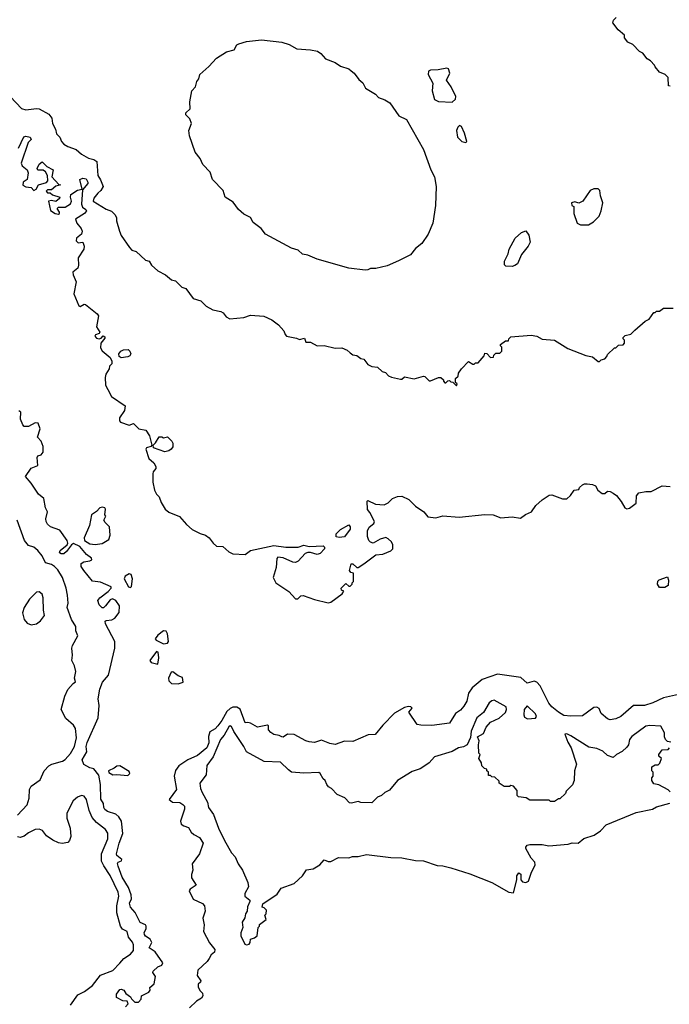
# Model space of a CAD drawing. Extents: x 1861455 to 2058065, y 200073 to 437907.
# Tile 516 of 574: x 1983561 to 1988328, y 409022 to 416248. Entities that reach past the tile are written whole.
import ezdxf

# ---------------------------------------------------------------- set-up
doc = ezdxf.new("R2010")
doc.units = 0

msp = doc.modelspace()

# ---------------------------------------------------------------- linework, layer by layer
at = {"layer": '0CON05XD'}
for points in [[(1988335, 415760), (1988321.7, 415761.7), (1988320, 415825), (1988297, 415847), (1988255, 415862.5), (1988223, 415903), (1988220, 415915), (1988190, 415945), (1988165, 415960), (1988133, 416003), (1988110, 416015), (1988060, 416065), (1988023.6, 416083.6), (1988000, 416115), (1988000, 416135), (1987953.6, 416173.6), (1987912.5, 416225), (1987917.5, 416245), (1987937.5, 416265)], [(1986095, 414410), (1985975, 414423.8), (1985745, 414490), (1985675, 414520), (1985635, 414528.1), (1985605, 414556), (1985555, 414571.1), (1985365, 414674.2), (1985332.5, 414715), (1985275, 414760), (1985255, 414797.1), (1985205, 414820), (1985165.5, 414855), (1985127.7, 414907.7), (1985068.6, 414945), (1985053.8, 414995), (1984976.9, 415075), (1984958.7, 415128.7), (1984904.4, 415184.4), (1984885, 415228.8), (1984848.1, 415275), (1984807.8, 415395), (1984802.2, 415435), (1984821.8, 415485), (1984809.5, 415519.5), (1984780.2, 415550.2), (1984778.9, 415565), (1984811.1, 415595), (1984810.6, 415645), (1984824.4, 415725), (1984850.8, 415755), (1984860.5, 415795), (1984874.3, 415815), (1984882.5, 415845), (1984950, 415905), (1985005, 415965.8), (1985078.3, 416011.7), (1985135, 416026), (1985155, 416063.3), (1985168.3, 416071.7), (1985225, 416089.2), (1985335, 416100), (1985485, 416084.2), (1985537.2, 416067.2), (1985595, 416034.4), (1985695, 416027.1), (1985746.9, 416016.9), (1985770.7, 416000.7), (1985805, 415962), (1985876.7, 415935), (1985915, 415906), (1985975, 415886.7), (1985992.8, 415872.8), (1986015.8, 415855), (1986048.6, 415808.6), (1986078.8, 415785), (1986098.6, 415745), (1986172, 415702), (1986195, 415677.1), (1986240.3, 415660.3), (1986277.3, 415637.3), (1986343.3, 415543.3), (1986399.2, 415515), (1986524.4, 415294.4), (1986577.1, 415147.1), (1986604.2, 415095), (1986618, 415025), (1986612, 414885), (1986592, 414755), (1986558, 414675), (1986512, 414605), (1986465, 414570), (1986427.7, 414522.3), (1986341.7, 414478.3), (1986258.3, 414441.7), (1986175, 414420.8), (1986135, 414421.2), (1986115, 414413.3), (1986095, 414410)], [(1986735, 415642.5), (1986760, 415665), (1986762.5, 415685), (1986726.1, 415756.1), (1986693.6, 415803.6), (1986716.7, 415855), (1986706.4, 415886.4), (1986695, 415892.5), (1986630.7, 415879.3), (1986575, 415876.7), (1986560.7, 415869.3), (1986557.5, 415845), (1986593, 415783), (1986586.7, 415725), (1986605, 415662.5), (1986635, 415648.8), (1986735, 415642.5)], [(1983492.3, 415682.3), (1983575, 415597.5), (1983605, 415587.5), (1983685, 415596.2), (1983705, 415593.3), (1983773.6, 415553.6), (1983796.7, 415525), (1983802.5, 415485), (1983824.4, 415444.4), (1983830.5, 415410.5), (1983855.8, 415385.8), (1983866.7, 415355), (1983884.1, 415334.1), (1983915, 415316.7), (1983975, 415296.2), (1984015, 415261.2), (1984065, 415231.2), (1984105, 415222), (1984126.4, 415206.4), (1984134.3, 415105), (1984155, 415071.9), (1984173.2, 415025), (1984156.7, 414993.3), (1984134.3, 414975), (1984105, 414938.8), (1984100, 414915), (1984195, 414857.5), (1984235, 414842.5), (1984262.5, 414815), (1984272.5, 414795), (1984271.7, 414771.7), (1984293.3, 414695), (1984306.7, 414665), (1984367.5, 414575), (1984385, 414557.5), (1984415, 414547.5), (1984485, 414482.5), (1984510, 414475), (1984527, 414447), (1984573.9, 414403.9), (1984630, 414375), (1984675, 414340), (1984705, 414332.5), (1984750, 414285), (1984780, 414275), (1984835, 414202.5), (1984890, 414185), (1984930, 414145), (1984978.3, 414118.3), (1985037, 414107), (1985055, 414097.5), (1985077, 414067), (1985103, 414053), (1985205, 414062.5), (1985255, 414080), (1985351.7, 414071.7), (1985410, 414045), (1985459.3, 414009.3), (1985500, 413965), (1985508.3, 413938.3), (1985520, 413925), (1985591.7, 413911.7), (1985615, 413900), (1985651.7, 413911.7), (1985661.7, 413881.7), (1985695, 413882.5), (1985745, 413853.3), (1985795, 413857.5), (1985875, 413837.5), (1985925, 413840), (1985965, 413822.5), (1985985, 413802.5), (1986005, 413787.5), (1986035, 413782.5), (1986065, 413762.5), (1986086.1, 413756.1), (1986116.4, 413716.4), (1986145, 413703.3), (1986187, 413697), (1986220, 413665), (1986245, 413657.5), (1986267.5, 413635), (1986290, 413625), (1986355, 413610), (1986365, 413610), (1986385, 413626.7), (1986455, 413612.5), (1986525, 413632.5), (1986535, 413630), (1986565, 413597.5), (1986575, 413596.7), (1986635, 413622.5), (1986651.7, 413621.7), (1986670, 413605), (1986670, 413595), (1986681.7, 413581.7), (1986688.3, 413581.7), (1986701.7, 413598.3), (1986715, 413600), (1986725, 413590), (1986738.3, 413588.3), (1986765, 413560), (1986770, 413575), (1986760, 413585), (1986760, 413615), (1986778.3, 413631.7), (1986780, 413655), (1986803.6, 413686.4), (1986855, 413740), (1986885, 413720), (1986895, 413720), (1986905, 413730), (1986925, 413730), (1986968.3, 413781.7), (1986975, 413800), (1986988.3, 413798.3), (1987015, 413770), (1987038.3, 413771.7), (1987040, 413785), (1987055, 413800), (1987085, 413800), (1987100, 413815), (1987100, 413845), (1987090, 413855), (1987090, 413865), (1987125, 413890), (1987148.3, 413891.7), (1987150, 413905), (1987165, 413920), (1987315, 413932.5), (1987356.4, 413926.4), (1987395, 413903.3), (1987485, 413896.7), (1987584.1, 413834.1), (1987715, 413782.5), (1987765, 413772.5), (1987805, 413740), (1987815, 413740), (1987828.3, 413751.7), (1987855, 413760), (1987870, 413775), (1987875, 413790), (1987925, 413840), (1987935, 413840), (1987955, 413860), (1987988.3, 413861.7), (1988000, 413875), (1988000, 413895), (1987990, 413905), (1987990, 413915), (1988005, 413930), (1988045, 413940), (1988075, 413970)], [(1986835, 415347.5), (1986842.5, 415355), (1986823.8, 415415), (1986802.5, 415465), (1986788.3, 415471.7), (1986775, 415460), (1986766.7, 415435), (1986772.5, 415385), (1986805, 415352.9), (1986835, 415347.5)], [(1983552, 415305), (1983592.3, 415387.7), (1983605, 415392.5), (1983637.5, 415385), (1983645, 415370), (1983624, 415346), (1983571.1, 415195), (1983578.1, 415175), (1983615, 415145.5), (1983624.3, 415125), (1983615.6, 415074.4), (1983587.1, 415055), (1983584.6, 415034.6), (1983605, 415022.5), (1983645, 415017.5), (1983663.8, 414993.8), (1983682.5, 415005), (1983700, 415035), (1983757.5, 415052.5), (1983767.1, 415065), (1983766, 415105), (1983751.3, 415131.3), (1983734.3, 415144.3), (1983695, 415143.3), (1983689.4, 415155), (1983705, 415188), (1983725, 415204), (1983760.9, 415170.9), (1983806.2, 415146.2), (1983798, 415095), (1983847.5, 415037.5), (1983860, 415035), (1983825, 415026.2), (1983795, 415000), (1983765, 414998.8), (1983755, 414990), (1983765, 414976.2), (1983785, 414977.5), (1983802.1, 414962.1), (1983856.2, 414945), (1983853.8, 414935), (1983825.7, 414914.3), (1983795, 414920.8), (1983771.2, 414915), (1983787.1, 414847.1), (1983822.5, 414825), (1983845, 414822), (1983852.5, 414825), (1983853.3, 414835), (1983837, 414863), (1983845, 414873.3), (1983895, 414871.2), (1983933.1, 414896.9), (1983940.8, 414915), (1983933.1, 414945), (1983936.7, 414965), (1983984.1, 414995.9), (1984020, 415005), (1984003.3, 415075), (1984025, 415086.2), (1984049.3, 415079.3), (1984060, 415055), (1984060, 415045), (1984021.7, 414998.3), (1984014.2, 414895), (1984022.7, 414872.7), (1984046.7, 414855), (1984051.4, 414845), (1984035.4, 414825), (1983970, 414785), (1983979.2, 414755), (1984011.4, 414715), (1984018.5, 414695), (1984015.6, 414675), (1983978.9, 414645), (1983974.5, 414625), (1983990.6, 414610.6), (1984025.4, 414615.4), (1984033.6, 414586.4), (1984031.2, 414565), (1983989.5, 414500.5), (1983993, 414447), (1983987.8, 414425), (1983951.9, 414395), (1983953.3, 414375), (1983976, 414325), (1983958.5, 414235), (1983995, 414148.8), (1984005, 414142), (1984035, 414160.5), (1984045, 414158.2), (1984129.2, 414089.1), (1984139.1, 414075), (1984125.3, 413995), (1984150, 413955), (1984144.3, 413945.7), (1984117.5, 413935), (1984112.7, 413925), (1984125, 413910.6), (1984143.9, 413906.1), (1984158.8, 413911.2), (1984173, 413927), (1984185, 413920), (1984185, 413910), (1984157.5, 413875), (1984155, 413840), (1984165, 413817.5), (1984225, 413770), (1984237, 413743), (1984237, 413723), (1984220, 413705), (1984217.5, 413685), (1984194, 413646), (1984188, 413622), (1984191.1, 413565), (1984206.7, 413533.3), (1984235, 413482.9), (1984333.9, 413413.9), (1984329.5, 413380.5), (1984294.4, 413325), (1984294.5, 413305), (1984301.9, 413295), (1984365, 413272.5), (1984395, 413283.3), (1984435, 413246.2), (1984486.7, 413235), (1984513, 413193), (1984530, 413125), (1984523.3, 413116.7), (1984492.5, 413105), (1984487.5, 413095), (1984508.7, 413028.7), (1984546.2, 412996.2), (1984559.4, 412969.4), (1984559.2, 412955), (1984541.2, 412928.8), (1984539.1, 412915), (1984539.1, 412855), (1984550, 412795), (1984565.5, 412765.5), (1984585.4, 412745.4), (1984598.9, 412705), (1984628.2, 412655), (1984654.3, 412634.3), (1984732.6, 412602.6), (1984785, 412542.5), (1984826.8, 412506.8), (1984885, 412476.2), (1984923.9, 412463.9), (1984952.5, 412445), (1984981.2, 412405), (1985005, 412383.8), (1985050.7, 412380.7), (1985095, 412342.5), (1985125, 412327.5)], [(1987735, 414743.3), (1987772.5, 414765), (1987812.5, 414805), (1987828.8, 414845), (1987838.8, 414905), (1987822.5, 414955), (1987817.5, 414995), (1987805, 415007.5), (1987775, 415007.5), (1987747.5, 414995), (1987693.6, 414916.4), (1987665, 414902.5), (1987635, 414912.5), (1987610, 414905), (1987612.5, 414885), (1987627, 414877), (1987626.2, 414825), (1987652.5, 414755), (1987675, 414743.3), (1987735, 414743.3)], [(1987175, 414437.5), (1987128.3, 414438.3), (1987118.3, 414448.3), (1987117.5, 414475), (1987145, 414530), (1987153.8, 414565), (1987196.7, 414645), (1987242.7, 414687.3), (1987275, 414697.5), (1987296.4, 414666.4), (1987306.7, 414615), (1987293, 414587), (1987243.3, 414525), (1987213.6, 414456.4), (1987195, 414443.3), (1987175, 414437.5)], [(1988075, 413970), (1988150, 414035), (1988179.3, 414050.7), (1988215, 414100), (1988225, 414100), (1988235, 414110), (1988255, 414110), (1988285, 414130), (1988355, 414130)], [(1984305, 413767.5), (1984290, 413775), (1984287.5, 413795), (1984302.5, 413815), (1984322.5, 413825), (1984356.4, 413826.4), (1984370, 413815), (1984377.5, 413795), (1984370, 413780), (1984355, 413772.5), (1984305, 413767.5)], [(1984337, 409003), (1984357.5, 409025), (1984350, 409045), (1984318.3, 409048.3), (1984271.7, 409071.7), (1984271.2, 409095), (1984295, 409129.2), (1984305, 409133.8), (1984325, 409125.6), (1984340.3, 409100.3), (1984375, 409077.5), (1984381.2, 409061.2), (1984405, 409037.5), (1984432.5, 409037.5), (1984451.2, 409058.8), (1984455.8, 409085), (1984509.6, 409110.4), (1984517.5, 409125), (1984516.2, 409145), (1984547.8, 409172.2), (1984558.6, 409225), (1984538.6, 409255), (1984540.6, 409265), (1984575, 409295.8), (1984605, 409310), (1984611.2, 409325), (1984555.9, 409405.9), (1984510, 409435), (1984531.1, 409475), (1984518.6, 409498.6), (1984485, 409520.6), (1984476.5, 409535), (1984475, 409547.5), (1984488.6, 409575), (1984490, 409595), (1984484.1, 409604.1), (1984445, 409622), (1984407.1, 409695), (1984374.3, 409735), (1984366.9, 409765), (1984381.4, 409795), (1984380, 409825), (1984359.1, 409879.1), (1984313.7, 409953.7), (1984282.5, 410035), (1984278.8, 410055), (1984283.3, 410065), (1984307.5, 410075), (1984310, 410085), (1984274.6, 410114.6), (1984270.8, 410125), (1984290.9, 410205), (1984316.9, 410275), (1984307, 410367), (1984288.5, 410398.5), (1984267.2, 410417.2), (1984205, 410437.5), (1984185, 410450.6), (1984177.8, 410465), (1984175.6, 410495), (1984156.2, 410526.2), (1984154.2, 410635.8), (1984142.5, 410702.5), (1984105, 410750), (1984075, 410757.5), (1984032.3, 410782.3), (1984018.8, 410815), (1984053.3, 410875), (1984049.2, 410915), (1984055, 410943.3), (1984136, 411125), (1984143.8, 411215), (1984135.8, 411264.2), (1984148, 411335), (1984169.2, 411385), (1984211.7, 411438.3), (1984260, 411635), (1984258, 411685), (1984190.8, 411815), (1984187, 411833), (1984195, 411838.8), (1984237.2, 411842.8), (1984259.2, 411855), (1984291.7, 411898.3), (1984292.5, 411945), (1984266.2, 411985), (1984242.7, 411997.3), (1984225, 411990), (1984190, 411945), (1984175, 411932.5), (1984165, 411932.5), (1984144.5, 411954.5), (1984134.2, 411985), (1984148, 412005), (1984209.7, 412050.3), (1984232.5, 412075), (1984232.5, 412085), (1984155, 412119.2), (1984096.4, 412126.4), (1984032, 412205), (1984012, 412235), (1984012.5, 412257.5), (1984031.2, 412268.8), (1984075, 412276), (1984091.2, 412285), (1984088.8, 412295), (1984051.8, 412321.8), (1984002.1, 412382.1), (1983955, 412402.5), (1983942, 412395), (1983905, 412344.2), (1983885, 412328.8), (1983865, 412326.7), (1983853.3, 412335), (1983858.3, 412351.7), (1983910, 412395), (1983914.3, 412405), (1983910, 412425), (1983855, 412502), (1983786.7, 412525), (1983764.6, 412544.6), (1983754.4, 412565), (1983752.9, 412585), (1983765.8, 412635), (1983751.2, 412665), (1983737.5, 412735), (1983700, 412765), (1983645.6, 412845.6), (1983602.5, 412895), (1983645, 412955.8), (1983693.3, 412975), (1983688.8, 413035), (1983694.1, 413045.9), (1983717.5, 413055), (1983733.3, 413075), (1983733.3, 413115), (1983717.5, 413155), (1983692.5, 413185), (1983710, 413245), (1983697.5, 413287.5), (1983675, 413289.2), (1983625, 413262.5), (1983595, 413263.3), (1983583.3, 413275), (1983567.5, 413315), (1983568.3, 413368.3), (1983555, 413377.5)], [(1984625, 413076.7), (1984542.5, 413105), (1984540, 413125), (1984558.3, 413141.7), (1984585, 413187.5), (1984605, 413187.5), (1984615, 413180), (1984645, 413186.2), (1984678, 413155), (1984685, 413140), (1984685, 413112.5), (1984673.3, 413095), (1984655, 413083.8), (1984625, 413076.7)], [(1985125, 412327.5), (1985215, 412322.5), (1985255, 412352.5), (1985425, 412390), (1985515, 412376.7), (1985605, 412376.7), (1985645, 412391.2), (1985685, 412382.5), (1985787, 412387), (1985797, 412377), (1985797.5, 412365), (1985765, 412330), (1985745, 412322.5), (1985695, 412337.5), (1985675, 412337.5), (1985655, 412330), (1985603.3, 412275), (1985585.7, 412264.3), (1985565, 412266), (1985495, 412298.8), (1985455, 412302.5), (1985447, 412293), (1985443, 412227), (1985421.2, 412155), (1985440, 412115), (1985535, 412051.2), (1985585, 411997.5), (1985601.7, 411998.3), (1985625, 412020), (1985641.7, 412021.7), (1985725, 411992.5), (1985825, 411967.5), (1985845, 411972.5), (1985927.5, 412035), (1985940, 412055), (1985921.7, 412061.7), (1985920, 412075), (1985955, 412110), (1985975, 412090), (1985985, 412090), (1986000, 412105), (1986000, 412115), (1986010, 412125), (1986010, 412185), (1985991.7, 412191.7), (1985980, 412205), (1985992.5, 412255), (1986005, 412253.3), (1986035, 412227.5), (1986045, 412227.5), (1986086.7, 412255), (1986175, 412320), (1986225, 412324.3), (1986285, 412349.2), (1986300, 412365), (1986298, 412395), (1986288.8, 412415), (1986265, 412438.8), (1986247.3, 412447.3), (1986205, 412436), (1986155, 412406.7), (1986135, 412412.5), (1986122.5, 412425), (1986113.3, 412455), (1986113.6, 412496.4), (1986125, 412522.5), (1986160.7, 412549.3), (1986163.8, 412565), (1986130.7, 412630.7), (1986113, 412653), (1986110, 412715), (1986115, 412720), (1986173, 412693), (1986235, 412687.5), (1986265, 412703.3), (1986297.5, 412735), (1986332.1, 412747.9), (1986365, 412752), (1986415.8, 412725.8), (1986465, 412678.8), (1986527.5, 412635), (1986555, 412600), (1986615, 412592.5), (1986665, 412606.7), (1986785, 412596.7), (1986975, 412617.5), (1987035, 412613.1), (1987091.2, 412591.2), (1987175, 412599.2), (1987235, 412590.8), (1987273, 412617), (1987316.2, 412635), (1987348.1, 412681.9), (1987395.7, 412724.3), (1987445, 412758), (1987465, 412760), (1987545, 412731.2), (1987575, 412732.5), (1987603, 412757), (1987630, 412795), (1987665, 412800), (1987670, 412815), (1987690, 412835), (1987705, 412842.5), (1987725, 412842.5), (1987765, 412836.7), (1987785, 412827.5), (1987804.1, 412794.1), (1987835, 412770.8), (1987855, 412770.8), (1987875, 412788.8), (1987895, 412786.2), (1987915, 412773.8), (1987940, 412755), (1987975, 412712.5), (1988002.5, 412665), (1988015, 412657.5), (1988035, 412662.5), (1988085, 412700), (1988087, 412753), (1988103.9, 412776.1), (1988155, 412786.2), (1988195, 412786.2), (1988275, 412826.7), (1988335, 412822.5)], [(1984114.1, 412395.9), (1984165, 412403.8), (1984215, 412432.5), (1984226, 412465), (1984220, 412525), (1984188, 412558), (1984179.4, 412575), (1984192.5, 412605), (1984186.7, 412615), (1984190.5, 412655), (1984185, 412665.5), (1984165, 412670.5), (1984148.8, 412665), (1984125, 412638), (1984088, 412615), (1984073.1, 412535), (1984033.3, 412445), (1984036.7, 412425), (1984075, 412400.6), (1984114.1, 412395.9)], [(1983545, 410410.6), (1983616.9, 410485), (1983631.1, 410535), (1983632.9, 410597.1), (1983645, 410622.9), (1983710.2, 410669.8), (1983740.9, 410735), (1983775, 410771.5), (1983796, 410785), (1983874, 410805), (1983895, 410818.5), (1983935, 410863.1), (1983962.7, 410915), (1983978.3, 410978.3), (1983970, 411045), (1983955, 411070), (1983899.3, 411119.3), (1983866.2, 411185), (1983892.5, 411282.5), (1983915, 411332.5), (1983953.6, 411376.4), (1983971.7, 411388.3), (1983962.5, 411415), (1983973.3, 411465), (1983962.5, 411505), (1983942.5, 411545), (1983947.5, 411585), (1983943.3, 411635), (1983947.5, 411655), (1983987.5, 411725), (1983973.6, 411763.6), (1983972.5, 411795), (1983941.2, 411845), (1983910, 411935), (1983916.2, 411965), (1983911.2, 412025), (1983902, 412075), (1983874.3, 412155), (1983840.6, 412210.6), (1983816.1, 412236.1), (1983795, 412250), (1983750.9, 412260.9), (1983725, 412313.8), (1983695, 412352), (1983665, 412375.8), (1983625, 412390), (1983595.9, 412425.9), (1983543.3, 412575)], [(1985905, 412447.5), (1985883, 412453), (1985882.5, 412475), (1985915, 412506.7), (1985975, 412540), (1985986.4, 412526.4), (1985985, 412510), (1985945, 412452.5), (1985905, 412447.5)], [(1984375, 412080), (1984381.7, 412088.3), (1984388.8, 412145), (1984380, 412175), (1984365, 412182), (1984335.8, 412165), (1984327.1, 412145), (1984360, 412085), (1984375, 412080)], [(1988295, 412080), (1988255, 412080), (1988240, 412105), (1988243, 412127), (1988253, 412137), (1988315, 412160), (1988322.5, 412135), (1988320, 412095), (1988295, 412080)], [(1983645, 411806.7), (1983685, 411813.8), (1983713.3, 411835), (1983743.3, 411875), (1983735.7, 411915), (1983733.8, 412005), (1983725, 412032.5), (1983705, 412050), (1983683.6, 412046.4), (1983633.8, 411995), (1983593.3, 411935), (1983582, 411895), (1983593.8, 411845), (1983615, 411820), (1983645, 411806.7)], [(1984615, 411668), (1984645, 411671.2), (1984653.8, 411685), (1984645, 411740), (1984635, 411760), (1984615, 411762.5), (1984575, 411732), (1984556.2, 411705), (1984563.3, 411695), (1984615, 411668)], [(1984575, 411517.5), (1984582.5, 411565), (1984576.4, 411606.4), (1984565, 411610), (1984517.1, 411545), (1984525, 411530.9), (1984575, 411517.5)], [(1984725, 411374.4), (1984760, 411385), (1984755, 411420), (1984725, 411433.3), (1984685, 411462.5), (1984671.7, 411458.3), (1984653.3, 411415), (1984654.2, 411395), (1984675, 411375.7), (1984725, 411374.4)], [(1988395, 411295.7), (1988285, 411270.6), (1988206.9, 411233.1), (1988145, 411215.6), (1988065, 411215.7), (1987971.2, 411135), (1987935, 411115.7), (1987895, 411110), (1987875, 411116.2), (1987827.5, 411155), (1987813, 411193), (1987795, 411202.5), (1987775, 411200), (1987690.8, 411139.2), (1987606, 411136), (1987555, 411141.5), (1987514, 411165), (1987464.7, 411204.7), (1987442.9, 411232.9), (1987379.2, 411359.2), (1987355, 411385.8), (1987335, 411392.5), (1987285, 411377.5), (1987239.3, 411419.3), (1987066.1, 411443.9), (1986953.9, 411406.1), (1986881.4, 411345), (1986854.3, 411305), (1986843, 411247), (1986821.1, 411208.9), (1986795, 411180), (1986760, 411155), (1986715.9, 411084.1), (1986585, 411067.5), (1986505, 411070), (1986476.4, 411076.4), (1986417.5, 411165), (1986440, 411195), (1986430, 411205), (1986415, 411206.2), (1986385, 411201.2), (1986312.1, 411157.9), (1986225, 411070), (1986168.3, 411001.7), (1986119.2, 410999.2), (1986005, 410951.4), (1985945, 410952), (1985875, 410928), (1985835.9, 410935.9), (1985775, 410961.4), (1985725, 410942.9), (1985685, 410948.2), (1985661.2, 410955), (1985575, 411002.5), (1985525, 411004), (1985495, 410983.3), (1985485, 410983.8), (1985465, 410994), (1985425, 411001.2), (1985405, 411016.2), (1985386.7, 411035), (1985386.2, 411065), (1985380, 411070), (1985305, 411056.7), (1985255, 411084.2), (1985235, 411090), (1985215, 411087.5), (1985178.7, 411188.7), (1985155, 411201.8), (1985125, 411201.3), (1985105, 411193.8), (1985080.2, 411169.8), (1985045.3, 411105), (1985015, 411064.3), (1984995, 411044.2), (1984955, 411021.9), (1984946.2, 410986.2), (1984949.8, 410940.2), (1984935, 410904), (1984865, 410848.6), (1984794.4, 410815.6), (1984728.7, 410771.3), (1984705, 410738.8), (1984695.6, 410695), (1984712.7, 410597.3), (1984656.7, 410525), (1984682.5, 410505), (1984735, 410502.5), (1984759.3, 410489.3), (1984769.2, 410475), (1984771.5, 410455), (1984742, 410365), (1984746.2, 410345), (1984765, 410331.2), (1984799.5, 410319.5), (1984820, 410285), (1984837.7, 410267.7), (1984880, 410245), (1984907.1, 410205), (1984881.2, 410125), (1984826.4, 410053.6), (1984832.2, 410005), (1984821.9, 409975), (1984821.1, 409951.1), (1984856.7, 409895), (1984812.6, 409867.4), (1984805.7, 409855), (1984833.7, 409793.7), (1984902.3, 409762.3), (1984916.2, 409745), (1984921.2, 409705), (1984906, 409655), (1984914.1, 409604.1), (1984910.8, 409555), (1984952.9, 409472.9), (1984993.3, 409425), (1984990, 409405), (1984966.7, 409385), (1984951.7, 409358.3), (1984936.7, 409335), (1984868.3, 409271.7), (1984863.6, 409233.6), (1984891.2, 409195), (1984888.8, 409185), (1984870.6, 409169.4), (1984870.6, 409149.4), (1984882.4, 409122.4), (1984902.9, 409102.9), (1984905.6, 409085), (1984895, 409067.1), (1984858, 409045), (1984808, 408995)], [(1988340, 410945), (1988315, 410950), (1988300, 410965), (1988292.5, 410985), (1988292.5, 411015), (1988265, 411062.5), (1988185, 411068.8), (1988155, 411063.3), (1988052.9, 410987.1), (1988036.7, 410965), (1988027.5, 410925), (1988015, 410910), (1987983, 410877), (1987940, 410855), (1987915, 410832.5), (1987875, 410847.5), (1987840.7, 410880.7), (1987795, 410900), (1987738.3, 410908.3), (1987605, 410993.3), (1987575, 411007.5), (1987560, 411005), (1987582.5, 410945), (1987607.5, 410905), (1987647.5, 410785), (1987632.5, 410735), (1987630, 410665), (1987618.3, 410631.7), (1987570, 410585), (1987565, 410570), (1987525, 410530), (1987515, 410530), (1987485, 410510), (1987455, 410510), (1987445, 410520), (1987305, 410520), (1987277, 410537), (1987220, 410545), (1987212.5, 410555), (1987211.7, 410591.7), (1987185, 410622.5), (1987165, 410627.5), (1987155, 410620), (1987115, 410620), (1987080, 410645), (1987078.3, 410658.3), (1987048.3, 410688.3), (1987025, 410690), (1987015, 410700), (1987001.7, 410701.7), (1987000, 410725), (1986990, 410735), (1986988.3, 410748.3), (1986971.7, 410751.7), (1986951.7, 410771.7), (1986950, 410795), (1986930, 410825), (1986940, 410855), (1986930, 410865), (1986927.5, 410925), (1986932.5, 410955), (1986920, 410985), (1986965, 411010), (1986983.9, 411056.1), (1987015, 411092.5), (1987078.3, 411121.7), (1987125, 411162.5), (1987133.8, 411185), (1987130, 411205), (1987043, 411253), (1987025, 411250), (1987006.1, 411233.9), (1986965, 411163.3), (1986916.2, 411125), (1986875, 411027.5), (1986869.3, 410980.7), (1986844.1, 410925.9), (1986817.5, 410912.5), (1986780, 410905), (1986733.2, 410876.8), (1986605, 410838), (1986565, 410794.2), (1986535, 410772.5), (1986499.1, 410750.9), (1986440.9, 410729.1), (1986332.5, 410665), (1986275, 410592.5), (1986240, 410575), (1986217, 410553), (1986187, 410543), (1986145, 410500), (1986065, 410502.5), (1986045, 410510), (1985995, 410497.5), (1985980.7, 410500.7), (1985946.1, 410536.1), (1985891.7, 410561.7), (1985850, 410605), (1985827, 410617), (1985813.9, 410633.9), (1985802.5, 410665), (1985787, 410677), (1985766.7, 410715), (1985755, 410723.3), (1985645, 410718.8), (1985556.1, 410726.1), (1985532.3, 410742.3), (1985475, 410800), (1985355, 410803.1), (1985225.6, 410875.6), (1985206.9, 410915), (1985131.2, 411025), (1985115, 411061.2), (1985105, 411066.2), (1985095, 411058.8), (1985062, 410998), (1985033.8, 410965), (1984981.2, 410838.8), (1984934.4, 410775), (1984928.1, 410705), (1984883.8, 410645), (1984888, 410605), (1984899.2, 410575), (1984938.8, 410505), (1984947.5, 410465), (1984984, 410415), (1985019.2, 410315), (1985063.2, 410223.2), (1985114.3, 410134.3), (1985141.2, 410105), (1985165, 410052.5), (1985196.7, 410005), (1985236.2, 409915), (1985238.8, 409885), (1985214, 409835), (1985213.3, 409815), (1985250, 409785), (1985250, 409775), (1985233, 409737), (1985230, 409705), (1985217.5, 409685), (1985212.5, 409657.5), (1985193.3, 409625), (1985197.5, 409585), (1985183.6, 409546.4), (1985182.5, 409525), (1985213.6, 409463.6), (1985225, 409457.5)], [(1987287, 411117), (1987345, 411122.5), (1987352.5, 411135), (1987345, 411152.5), (1987285, 411212.5), (1987262.9, 411185), (1987260, 411145), (1987265, 411130), (1987287, 411117)], [(1988335, 410580), (1988320, 410595), (1988251.7, 410631.7), (1988215, 410640), (1988200, 410665), (1988200, 410685), (1988210, 410695), (1988210, 410725), (1988200, 410735), (1988200, 410765), (1988225, 410780), (1988245, 410780), (1988258.3, 410791.7), (1988270, 410825), (1988251.7, 410841.7), (1988250, 410855), (1988275, 410890), (1988318.3, 410891.7), (1988330, 410905)], [(1984355, 410701.4), (1984368.6, 410715), (1984365, 410730), (1984295, 410772.9), (1984275, 410770), (1984255, 410754), (1984212.5, 410735), (1984215, 410722), (1984245, 410705.7), (1984275, 410708.9), (1984355, 410701.4)], [(1983933.7, 409016.3), (1983988.6, 409091.4), (1984037.5, 409115), (1984095, 409160), (1984154.5, 409235.5), (1984245, 409270), (1984296.6, 409323.4), (1984325, 409356.7), (1984375, 409390), (1984395, 409417.5), (1984397, 409457), (1984388.8, 409478.8), (1984358.8, 409515), (1984348.8, 409555), (1984314.2, 409574.2), (1984300.8, 409595), (1984273.2, 409693.2), (1984273.3, 409745), (1984287.8, 409815), (1984283.1, 409845), (1984225, 409968), (1984177.2, 410037.2), (1984162.4, 410072.4), (1984161.4, 410125), (1984208, 410235), (1984207.7, 410277.7), (1984191.2, 410305), (1984125, 410355.8), (1984092.8, 410392.8), (1984070, 410445), (1984050.8, 410525), (1984035, 410548.8), (1984015, 410554), (1983985, 410540.8), (1983952.9, 410515), (1983908.1, 410425), (1983907.9, 410387.9), (1983930.8, 410315), (1983936.1, 410253.9), (1983926.7, 410225), (1983915, 410210), (1983872.3, 410202.3), (1983845, 410206.7), (1983805, 410226), (1983757.9, 410257.9), (1983727.4, 410297.4), (1983705, 410307.1), (1983675, 410304.3), (1983625, 410280.5), (1983594, 410255), (1983565, 410245.5), (1983545, 410250.5)], [(1985225, 409457.5), (1985245, 409462.5), (1985252.5, 409475), (1985255, 409500), (1985285, 409508.8), (1985304, 409525), (1985310, 409585), (1985320, 409595), (1985321.7, 409608.3), (1985370, 409645), (1985360, 409675), (1985370, 409685), (1985371.7, 409711.7), (1985355, 409730), (1985340, 409735), (1985345, 409760), (1985449.3, 409830.7), (1985480, 409875), (1985575, 409907.5), (1985636.4, 409963.6), (1985665, 410007.5), (1985715, 410016.7), (1985763.9, 410046.1), (1985795, 410082.5), (1985825, 410070), (1985845, 410068.8), (1985900.7, 410099.3), (1985975, 410096.7), (1986003.6, 410106.4), (1986045, 410106.7), (1986105, 410120), (1986285, 410098.8), (1986365.9, 410095.9), (1986465, 410076.2), (1986525, 410073.8), (1986625, 410041.2), (1986665, 410038.8), (1986725, 410023.8), (1986865, 409978.8), (1987025, 409916.2), (1987150, 409845), (1987185, 409840), (1987208, 409935), (1987209.2, 409965), (1987224.3, 409985.7), (1987237.8, 409977.8), (1987239.4, 409935), (1987249.8, 409919.8), (1987275, 409914.6), (1987294.3, 409925), (1987312.9, 409985), (1987344, 410045), (1987341.2, 410065), (1987314.3, 410094.3), (1987276, 410165), (1987273.8, 410175), (1987285, 410189.2), (1987305, 410194.3), (1987395, 410194.5), (1987444.2, 410185.8), (1987585, 410198.1), (1987615, 410205.8), (1987660, 410205), (1987701.7, 410238.3), (1987775.8, 410264.2), (1987822.5, 410295), (1987865, 410338.8), (1988085, 410428.8), (1988205, 410453.8), (1988235, 410471.2), (1988331.7, 410498.3)]]:
    msp.add_lwpolyline(points, dxfattribs=at)

doc.saveas('drawing.dxf')
